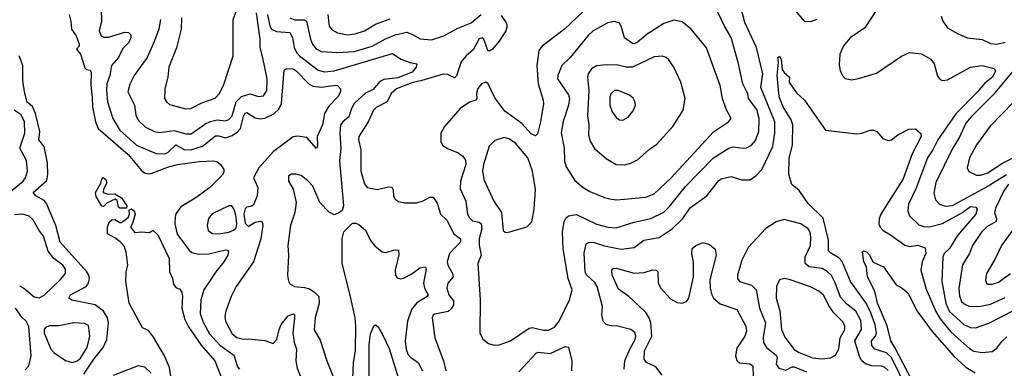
# Model space of a CAD drawing. Extents: x 1550320 to 1685906, y 509093 to 640511.
# Tile 404 of 532: x 1655567 to 1661539, y 570029 to 572143. Entities that reach past the tile are written whole.
import ezdxf

# ---------------------------------------------------------------- set-up
doc = ezdxf.new("R2010")
doc.units = 0

msp = doc.modelspace()

# ---------------------------------------------------------------- linework, layer by layer
at = {"layer": '0CON20XD'}
for points in [[(1660215.3, 572265), (1660325.3, 572135.3), (1660365, 572132.5), (1660404.2, 572145.8)], [(1656061.2, 572205), (1656062.4, 572135), (1656048.5, 572075), (1656060.8, 572045), (1656077.5, 572037.5), (1656105, 572036.6), (1656205, 572068.7), (1656226.9, 572065), (1656241.1, 572051.1), (1656241.5, 572035), (1656228.8, 572005), (1656192.1, 571967.9), (1656166.2, 571915), (1656124.8, 571865.2), (1656114.5, 571805), (1656094.8, 571755), (1656093.3, 571715), (1656100.3, 571645), (1656132.2, 571545), (1656175, 571473.8), (1656275, 571381.7), (1656395, 571332.2), (1656445, 571329.8), (1656465, 571338.2), (1656515, 571383.8), (1656565, 571356.7), (1656605, 571353.5), (1656675, 571377.1), (1656755, 571438.3), (1656775, 571439.1), (1656815, 571427.3), (1656855, 571441.1), (1656887.5, 571462.5), (1656906.2, 571483.8), (1656924, 571556), (1656935, 571576.4), (1656945, 571580), (1656995, 571548.8), (1657025, 571542.4), (1657055, 571545.8), (1657107.9, 571572.1), (1657138.7, 571601.3), (1657155.8, 571635), (1657171.7, 571838.3), (1657185, 571848), (1657226, 571845), (1657245, 571832.5), (1657322.7, 571752.7), (1657345, 571740.6), (1657395, 571733.5), (1657485, 571747.1), (1657495, 571744.2), (1657512.9, 571725), (1657512.9, 571705), (1657497.8, 571675), (1657442, 571618), (1657416.7, 571575), (1657404.4, 571505), (1657371.5, 571435), (1657372.9, 571377.1), (1657367.5, 571362.5), (1657308.6, 571428.6), (1657255, 571436.9), (1657225, 571433.5), (1657106.5, 571345), (1657017.5, 571245), (1656984.3, 571185), (1657012.5, 571125), (1657006.8, 571075), (1656985, 571021.2), (1656975, 571012), (1656945, 571006.7), (1656935, 570996.7), (1656925.8, 570965), (1656935, 570910), (1656955, 570890), (1656965, 570896.7), (1656995, 570916.2), (1657025, 570922), (1657038.6, 570918.6), (1657042.5, 570895), (1657028.8, 570815), (1656985, 570676), (1656880, 570525), (1656850, 570465), (1656816.5, 570375), (1656811.2, 570345), (1656815.4, 570315), (1656855, 570238.1), (1656885, 570216.2), (1656925, 570205.4), (1656955, 570208), (1657055, 570197.7), (1657105, 570180.5), (1657127.2, 570205), (1657140.5, 570265), (1657154.1, 570295.9), (1657195, 570348.5), (1657228.9, 570358.9), (1657234.1, 570354.1), (1657233, 570333), (1657223, 570245), (1657231.4, 570185), (1657246.2, 570145), (1657241.4, 570075), (1657249.7, 570029.7), (1657273.3, 569973.3)], [(1658985, 572193.8), (1658871.9, 572085), (1658736.6, 571983.4), (1658715, 571956.7), (1658702.9, 571865), (1658711.4, 571755), (1658742.5, 571655), (1658743.3, 571635), (1658726.9, 571525), (1658708.6, 571451.4), (1658695, 571439.4), (1658670.3, 571450.3), (1658613.3, 571513.3), (1658508.8, 571588.8), (1658449.5, 571669.5), (1658408.8, 571755), (1658395, 571764.5), (1658368.9, 571755), (1658345, 571726.9), (1658337.3, 571695), (1658340, 571665), (1658334.2, 571655.8), (1658295, 571643.8), (1658238.5, 571605), (1658144.6, 571495.4), (1658121.9, 571455), (1658121.9, 571405), (1658132.2, 571382.2), (1658162.5, 571362.5), (1658226.6, 571336.6), (1658255.5, 571315.5), (1658270.9, 571290.9), (1658272.5, 571265), (1658241.1, 571165), (1658237.9, 571117.9), (1658273, 571043), (1658284.1, 570965), (1658295, 570941.4), (1658314.1, 570924.1), (1658355, 570914.6), (1658366.6, 570905), (1658369.8, 570875), (1658353.4, 570815), (1658354.6, 570775.4), (1658367.1, 570715), (1658345.7, 570665), (1658360.6, 570445), (1658357.5, 570245), (1658377, 570207), (1658410.3, 570180.3), (1658445, 570169.2), (1658475, 570170.8), (1658545, 570195.6), (1658657, 570273), (1658675, 570276.8), (1658745, 570260.4), (1658775, 570261.2), (1658810.4, 570279.6), (1658838.4, 570315), (1658902.2, 570445), (1658917.9, 570505), (1658893.8, 570575), (1658864.1, 570754.1), (1658859.1, 570855), (1658870.5, 570919.5), (1658879.6, 570940.4), (1658895, 570954.3), (1658945, 570962.5), (1659065, 570903.1), (1659135.5, 570884.5), (1659185, 570880.4), (1659295, 570916.5), (1659395, 570937.8), (1659473.2, 570976.8), (1659508.8, 571011.2), (1659605, 571132.5), (1659775, 571306.2), (1659867.5, 571365), (1659895, 571371.6), (1659955, 571363.8), (1659975, 571366.8), (1660005, 571383.1), (1660029.9, 571410.1), (1660050, 571465), (1660052.9, 571545), (1660038.4, 571598.4), (1659987.5, 571665), (1659984.3, 571695), (1659976.9, 571706.9), (1659953.6, 571753.6), (1659925.4, 571884.6), (1659883.1, 572035), (1659841.2, 572105), (1659781.2, 572231.2)], [(1659233.3, 570023.3), (1659238.3, 570075), (1659267.2, 570145), (1659300.5, 570205), (1659303.5, 570225), (1659297.5, 570247.5), (1659275, 570265.4), (1659195, 570285.5), (1659155, 570287.9), (1659125.4, 570295.4), (1659105.4, 570315.4), (1659097.5, 570355), (1659101.8, 570405), (1659068.9, 570525), (1659055, 570550.5), (1659005.7, 570595.7), (1658996.5, 570615), (1658991.9, 570728.1), (1659002.5, 570785), (1659017.1, 570792.9), (1659045, 570795.2), (1659115, 570772.6), (1659215, 570752.4), (1659295, 570761.2), (1659353.8, 570806.2), (1659445, 570823.2), (1659525.7, 570874.3), (1659587.1, 570935), (1659635, 571003.8), (1659734.7, 571075.3), (1659805, 571165.6), (1659821.5, 571178.5), (1659883.4, 571193.4), (1659947.3, 571172.7), (1659997.9, 571172.1), (1660035, 571199.2), (1660068.9, 571235), (1660135.4, 571375.4), (1660146.7, 571456.7), (1660147.8, 571525), (1660063.1, 571733.1), (1660075.3, 571815), (1660035.3, 571975), (1659965.6, 572125.6), (1659937.8, 572235)], [(1660766.7, 572205), (1660693.6, 572095), (1660605, 572034.1), (1660564.5, 571985.5), (1660541.2, 571935), (1660538, 571868), (1660544, 571836), (1660555, 571806.7), (1660575, 571786.7), (1660615, 571778.8), (1660655, 571786), (1660765, 571819.2), (1660915, 571922.9), (1660965, 571944.2), (1661036.4, 571936.4), (1661093.4, 571903.4), (1661114.3, 571875), (1661135, 571800), (1661150, 571780), (1661163.8, 571773.8), (1661195, 571779.7), (1661335, 571856.1), (1661405, 571866.2), (1661477.8, 571847.8), (1661485, 571832.5), (1661468.2, 571795), (1661421.1, 571758.9), (1661375, 571702.9), (1661245, 571571.8), (1661135.3, 571415), (1661106.6, 571353.4), (1661073.7, 571305), (1661002.6, 571117.4), (1660957.3, 571025), (1660954.6, 570985), (1660963.5, 570955), (1661020.2, 570900.2), (1661049.2, 570889.2), (1661085, 570888.1), (1661165, 570908.4), (1661285.5, 570974.5), (1661335, 571010.6), (1661367.2, 571007.3), (1661375.4, 570995), (1661367.5, 570965), (1661255.8, 570835), (1661207.2, 570755), (1661175.4, 570725), (1661166.6, 570705), (1661160.6, 570555), (1661184.4, 570425), (1661205, 570375.4), (1661294.2, 570294.2), (1661335, 570277.6), (1661365, 570273.9), (1661445, 570304.1), (1661598.5, 570381.5)], [(1655866.4, 572175), (1655877.9, 572135), (1655880.5, 572085), (1655908.9, 572045), (1655927.7, 571995), (1655927.6, 571982.4), (1655912, 571965), (1655935, 571934), (1655961.4, 571851.4), (1655972.3, 571842.3), (1655995, 571836.7), (1656001.2, 571825), (1655998.5, 571745), (1656007.7, 571672.3), (1656007.8, 571615), (1656027.7, 571525), (1656043.9, 571483.9), (1656225.1, 571325.1), (1656305, 571228.5), (1656324, 571214), (1656345, 571208.1), (1656365, 571211.6), (1656468.8, 571251.2), (1656525, 571265.5), (1656655, 571283.8), (1656745, 571287.8), (1656762.9, 571282.9), (1656785.9, 571265.9), (1656806.1, 571235), (1656805, 571218.8), (1656795, 571201.5), (1656719.5, 571125), (1656635, 571062.5), (1656545, 571008.5), (1656514.7, 570965.3), (1656509.6, 570945), (1656508, 570905), (1656522.9, 570842.9), (1656594.5, 570745), (1656611.2, 570731.2), (1656651.4, 570721.4), (1656715, 570723.5), (1656815, 570747.2), (1656827.1, 570745), (1656833.3, 570735), (1656829.5, 570715), (1656805.5, 570675), (1656756.1, 570613.9), (1656683.2, 570505), (1656666.8, 570445), (1656661.5, 570361.5), (1656679.3, 570309.3), (1656718.8, 570238.8), (1656780.4, 570170.4), (1656865, 570108.9), (1656889.2, 570039.2), (1656899.4, 570025)], [(1656420.8, 572145), (1656411.8, 572085), (1656384.8, 572015), (1656340.8, 571915), (1656261.1, 571805), (1656235, 571753.3), (1656223.3, 571705), (1656264, 571625), (1656270.8, 571565), (1656285, 571534.4), (1656331, 571491), (1656385, 571465.4), (1656415, 571458.7), (1656505, 571471.7), (1656575, 571451.2), (1656608, 571452), (1656690.5, 571509.5), (1656725, 571526.3), (1656765, 571535.8), (1656815, 571530.6), (1656835, 571537.5), (1656855, 571561.1), (1656879.3, 571645), (1656911.7, 571678.3), (1656965, 571694), (1657015, 571676.7), (1657045, 571681.9), (1657066.4, 571715), (1657068.6, 571785), (1657042.2, 571912.2), (1657024.9, 571975), (1657026.2, 572025), (1657004.4, 572185)], [(1656547.7, 572155), (1656547.3, 572085), (1656517.3, 571972.7), (1656472.7, 571855), (1656466.2, 571795), (1656447.8, 571725), (1656446.4, 571666.4), (1656457.5, 571645), (1656475, 571628.6), (1656575, 571601.9), (1656605, 571605.5), (1656671.1, 571638.9), (1656753, 571667), (1656776.5, 571693.5), (1656803.8, 571745), (1656862, 571925), (1656861.7, 572141.7), (1656880.9, 572195)], [(1657069.7, 572175), (1657085, 572106), (1657095, 572086.5), (1657125, 572071.8), (1657205.5, 572065), (1657222.6, 572035), (1657232.4, 571975), (1657247, 571945), (1657265, 571924.8), (1657376.8, 571836.8), (1657415, 571826.9), (1657475, 571833.8), (1657828.6, 571938.6), (1657878.8, 571905), (1657935, 571883.1), (1657976.7, 571875), (1657972, 571855), (1657947.8, 571825), (1657860, 571790), (1657775, 571781.6), (1657750.7, 571769.3), (1657710.4, 571719.6), (1657665, 571697.5), (1657596.8, 571635), (1657579.3, 571605), (1657562.7, 571555), (1657527.5, 571525), (1657513.8, 571505), (1657509.6, 571455), (1657515.3, 571365), (1657506.6, 571286.6), (1657531.2, 571015), (1657523.6, 570986.4), (1657500.7, 570969.3), (1657475, 570960), (1657445, 570975.7), (1657388.5, 571035), (1657345, 571134), (1657315, 571166.9), (1657275, 571198), (1657245, 571206.2), (1657213.6, 571206.4), (1657197.5, 571195), (1657196.7, 571165), (1657225.4, 571115.4), (1657243.1, 571035), (1657235.4, 570975), (1657219.6, 570925), (1657209.6, 570895), (1657192.7, 570775), (1657196.7, 570715), (1657192, 570595), (1657197.3, 570557.3), (1657205, 570541.2), (1657233.3, 570525), (1657295, 570520), (1657325, 570511.2), (1657355, 570492.1), (1657380.9, 570465), (1657384.5, 570425), (1657359.6, 570335), (1657352.7, 570262.7), (1657390.2, 570200.2), (1657430.5, 570075), (1657475, 569964.2)], [(1657205.2, 572155.2), (1657235, 572141.6), (1657292.1, 572142.1), (1657306.9, 572135), (1657331.9, 572025), (1657344.1, 571995), (1657365, 571967.5), (1657395, 571950.3), (1657495, 571944.1), (1657595, 571951.4), (1657705, 571982.1), (1657785, 572026.7), (1657845, 572052.2), (1657915, 572068.5), (1657945.8, 572055.8), (1657996.7, 572026.7), (1658065, 572022), (1658140.6, 572045), (1658225, 572092.9), (1658305.6, 572125), (1658365.9, 572174.1)], [(1657435.4, 572175), (1657443.9, 572103.9), (1657462.4, 572082.4), (1657494, 572064), (1657555, 572052), (1657602, 572058), (1657658.6, 572075), (1657725, 572116.7), (1657815, 572148.4)], [(1658488.3, 572168.3), (1658518, 572125), (1658523.8, 572105), (1658516, 572075), (1658475, 572014), (1658435, 571964.5), (1658415, 571952.5), (1658406.2, 571956.2), (1658382.5, 572025), (1658375, 572032.5), (1658355, 572027.8), (1658318.5, 571961.5), (1658275, 571924.4), (1658245, 571887.1), (1658216.8, 571803.2), (1658205, 571791.4), (1658165, 571811.5), (1658135, 571813.8), (1658006.3, 571773.7), (1657945, 571759.7), (1657853.1, 571725), (1657820.7, 571695), (1657796, 571645), (1657729.3, 571610.7), (1657713.2, 571595), (1657680.3, 571525), (1657623.7, 571435), (1657622.1, 571415), (1657636.5, 571355), (1657635.4, 571225), (1657658.8, 571148.8), (1657675, 571125.7), (1657735, 571114.5), (1657805, 571130.6), (1657825, 571127.5), (1657832.4, 571112.4), (1657835, 571073.8), (1657845.5, 571055.5), (1657865, 571041.4), (1657903.2, 571033.2), (1657975, 571033.3), (1658014.6, 571045.4), (1658055, 571067.5), (1658075, 571066.2), (1658100.2, 571030.2), (1658118.6, 570965), (1658157.7, 570927.7), (1658199.6, 570845), (1658240.5, 570815), (1658240.4, 570795), (1658213.2, 570766.8), (1658173.8, 570726.2), (1658159.7, 570675), (1658163.2, 570655), (1658192, 570605), (1658196.2, 570585), (1658164.5, 570545), (1658157.1, 570515), (1658170.4, 570475), (1658198.4, 570438.4), (1658198.2, 570415), (1658185, 570389.5), (1658166.2, 570373.8), (1658085, 570357.5), (1658075, 570351.2), (1658069.2, 570335), (1658085.5, 570215), (1658137.9, 570075), (1658151.2, 570015)], [(1659185, 571051.8), (1659235, 571054.6), (1659365, 571066.7), (1659415, 571088.2), (1659518, 571185), (1659775, 571462.9), (1659866.7, 571525), (1659883.3, 571545), (1659851.7, 571601.7), (1659830.5, 571665), (1659816.7, 571745), (1659733.3, 571973.3), (1659639.2, 572085), (1659585, 572129.4), (1659535, 572141.1), (1659475, 572120.9), (1659373.3, 572055), (1659315, 572006.2), (1659295, 571997.7), (1659285, 571999.6), (1659235, 572033.8), (1659216.2, 572105), (1659205, 572123.3), (1659175, 572132), (1659135, 572124.3), (1659044.8, 572075.2), (1659015, 572048.2), (1658906.8, 571915), (1658854.6, 571865), (1658830.5, 571805), (1658830, 571785), (1658895, 571687.8), (1658901.9, 571665), (1658895.3, 571625), (1658863.3, 571526.7), (1658851.9, 571458.1), (1658868.9, 571365), (1658872.3, 571285), (1658882.1, 571252.1), (1658935, 571169.2), (1658985.7, 571125), (1659025, 571101.5), (1659115, 571064.5), (1659147.3, 571057.3), (1659185, 571051.8)], [(1661155.6, 572165), (1661165.6, 572135), (1661195, 572093.1), (1661255, 572058.9), (1661315, 572034.3), (1661405, 572023.9), (1661455, 571998.5), (1661495, 571994.2), (1661545, 572006.2)], [(1655956.6, 569993.4), (1656016.4, 570085), (1656073.3, 570155), (1656095.5, 570205), (1656105.8, 570305), (1656099.7, 570335), (1656075.9, 570375), (1656025, 570413.8), (1655882.5, 570442.5), (1655864.5, 570455), (1655874.7, 570475.3), (1655970.4, 570525), (1655984, 570545), (1655990, 570575), (1655987.3, 570595), (1655974.6, 570615), (1655812.6, 570795), (1655785.4, 570895.4), (1655729.1, 571029.1), (1655715, 571046.2), (1655665.7, 571075), (1655648, 571095), (1655730.8, 571169.2), (1655738.7, 571205), (1655735.7, 571275), (1655714.8, 571374.8), (1655684.1, 571415), (1655689.5, 571465), (1655664, 571574), (1655645, 571616), (1655612.8, 571642.8), (1655595.6, 571705), (1655585.6, 571774.4), (1655586.5, 571865), (1655564.4, 571925)], [(1659235, 571263.5), (1659275, 571273.3), (1659315, 571294.5), (1659385, 571357.1), (1659431.7, 571388.3), (1659528.6, 571495), (1659591.9, 571595), (1659603.3, 571665), (1659577.8, 571765), (1659535.4, 571855.4), (1659502.8, 571902.8), (1659488, 571915), (1659463.2, 571923.2), (1659415, 571917.9), (1659285, 571856.3), (1659245, 571854.7), (1659195, 571867.7), (1659125, 571869.5), (1659065, 571864.5), (1659035.6, 571845), (1659015, 571816), (1659010.9, 571795), (1659018.8, 571715), (1659011.2, 571561.2), (1659018.9, 571505), (1659017.5, 571445), (1659026.9, 571406.9), (1659053, 571363), (1659125, 571300.8), (1659184.5, 571264.5), (1659235, 571263.5)], [(1660951.1, 569901.1), (1660855, 570095.2), (1660824, 570124), (1660754.8, 570144.8), (1660735, 570167.8), (1660733.6, 570195), (1660758.6, 570225), (1660764.7, 570245.2), (1660756.3, 570293.6), (1660730.3, 570365), (1660700.8, 570425), (1660606.6, 570555), (1660556.7, 570676.7), (1660535, 570699.4), (1660487.2, 570727.2), (1660472.3, 570742.3), (1660473.7, 570806.4), (1660440, 570940), (1660348.8, 571028.8), (1660295, 571107.3), (1660250.4, 571145), (1660233.2, 571205), (1660235, 571302.5), (1660254.7, 571385), (1660256.1, 571505), (1660247.1, 571537.1), (1660199, 571615), (1660174, 571675), (1660160.8, 571805), (1660169.2, 571885), (1660166.4, 571913.6), (1660175, 571921.2), (1660185, 571900), (1660191.7, 571841.7), (1660203.4, 571823.4), (1660235.6, 571795.6), (1660234.2, 571765), (1660240, 571755), (1660279.5, 571699.5), (1660326.9, 571655), (1660455, 571474.4), (1660645, 571451.9), (1660675, 571454.3), (1660725, 571472.9), (1660745, 571472.5), (1660766.7, 571465), (1660802.7, 571422.7), (1660835, 571411.2), (1660855.7, 571414.3), (1660894.2, 571445.8), (1660959.3, 571479.3), (1661000.7, 571480.7), (1661033.8, 571453.8), (1661034.2, 571435), (1660979.5, 571330.5), (1660925, 571178.1), (1660791.3, 570965), (1660779.6, 570935), (1660777.9, 570905), (1660786.4, 570885), (1660804.4, 570865), (1660849.3, 570839.3), (1660935, 570775.4), (1660965, 570768.8), (1661015, 570776.6), (1661060, 570760), (1661064.2, 570725), (1661041.7, 570675), (1661033.6, 570625), (1661065, 570509.4), (1661124.4, 570374.4), (1661149.9, 570329.9), (1661213.3, 570253.4), (1661259.7, 570209.7), (1661328.7, 570148.7), (1661355, 570133.4), (1661405.4, 570124.6), (1661465, 570131.5), (1661495, 570152.2), (1661525, 570192.2), (1661555, 570220)], [(1661612.9, 571857.1), (1661472.1, 571687.9), (1661339.1, 571555), (1661306.5, 571515), (1661265, 571427.1), (1661225, 571362.9), (1661125, 571155.7), (1661111.8, 571091.8), (1661121.2, 571051.2), (1661145.3, 571025.3), (1661181.9, 571011.9), (1661225, 571017.3), (1661425, 571126.2), (1661553.1, 571205)], [(1659225, 571534.5), (1659257.4, 571552.6), (1659288.8, 571591.2), (1659301.4, 571625), (1659297.9, 571647.9), (1659288.3, 571668.3), (1659265.4, 571685.4), (1659196.7, 571715), (1659175, 571713.1), (1659155.7, 571695), (1659147.3, 571675), (1659147.3, 571625), (1659161.1, 571585), (1659185, 571550), (1659205, 571536.7), (1659225, 571534.5)], [(1661595, 571642.7), (1661452.6, 571497.4), (1661370.7, 571385), (1661327.9, 571305), (1661313.1, 571245), (1661325, 571222), (1661370.4, 571200.4), (1661395, 571199.6), (1661435, 571213.1), (1661527.4, 571272.6), (1661625, 571321.1)], [(1655498.5, 571091.5), (1655587.2, 571165), (1655602.8, 571185), (1655614.1, 571225), (1655609.1, 571289.1), (1655567.1, 571365), (1655597.8, 571455), (1655596.1, 571525), (1655576, 571566), (1655532.7, 571595)], [(1658525, 570853.8), (1658643.1, 570886.9), (1658672.9, 570917.1), (1658687.8, 570995), (1658696, 571114), (1658678.4, 571225), (1658649.3, 571305), (1658573.5, 571395), (1658535, 571421.8), (1658505, 571430), (1658448.3, 571411.7), (1658415, 571375.8), (1658380, 571265), (1658373.8, 571225), (1658382.7, 571175), (1658418.2, 571095), (1658443.3, 571043.3), (1658490, 570975), (1658500.6, 570865), (1658511.2, 570855), (1658525, 570853.8)], [(1656175, 571000), (1656165.7, 571005.7), (1656157.4, 571047.4), (1656145.6, 571055.6), (1656096.8, 571033.2), (1656075, 571010), (1656065, 571012.5), (1656031.9, 571071.9), (1656027.5, 571095), (1656058.8, 571151.2), (1656065, 571176.2), (1656074.4, 571185.6), (1656090, 571175), (1656096.2, 571155), (1656075.6, 571115), (1656074.3, 571095), (1656104.5, 571084.5), (1656145, 571088.2), (1656185, 571062.7), (1656217.5, 571015), (1656215, 571001.4), (1656175, 571000)], [(1661564.6, 571145.4), (1661536.2, 571105), (1661487.6, 571005), (1661479.1, 570975), (1661492.2, 570935), (1661490.1, 570919.9), (1661433.5, 570886.5), (1661401.5, 570855), (1661346.4, 570773.6), (1661328.4, 570725), (1661285, 570657.1), (1661264.1, 570514.1), (1661268.3, 570468.3), (1661280.4, 570435), (1661295, 570420.4), (1661325, 570406.6), (1661385, 570403.6), (1661455, 570417.4), (1661545, 570459.2)], [(1656775, 570844.6), (1656835, 570855.3), (1656863.7, 570866.3), (1656879.3, 570880.7), (1656883.9, 570905), (1656878.3, 570958.3), (1656866.9, 570996.9), (1656854.5, 571014.5), (1656835, 571015.6), (1656735, 570966.7), (1656712, 570938), (1656704.5, 570895), (1656709.4, 570865), (1656736.1, 570846.1), (1656775, 570844.6)], [(1655565, 570528.9), (1655592.5, 570515), (1655655, 570463.3), (1655685, 570456.7), (1655715, 570472.1), (1655812.9, 570565), (1655845.8, 570604.2), (1655845, 570631.2), (1655827.8, 570655), (1655774.7, 570694.7), (1655738.9, 570738.9), (1655711.3, 570831.3), (1655684.5, 570865), (1655649.5, 570929.5), (1655625, 570951.9), (1655585, 570963.3), (1655535, 570960.9)], [(1656503, 569865), (1656475.2, 570035.2), (1656444.8, 570105), (1656377.8, 570217.8), (1656348.6, 570258.6), (1656312.5, 570275), (1656232, 570425), (1656210.5, 570555), (1656213.1, 570615), (1656222.5, 570655), (1656212.5, 570735), (1656200, 570770), (1656177.2, 570797.2), (1656145, 570821.5), (1656100, 570845), (1656100, 570885), (1656110, 570915), (1656125, 570930), (1656145, 570932.5), (1656175, 570913.3), (1656185, 570913.3), (1656225.4, 570944.6), (1656232.7, 570965), (1656231.8, 570988.2), (1656245, 570997.3), (1656261.2, 570985), (1656266.9, 570963.1), (1656252.3, 570907.7), (1656240, 570885), (1656265, 570852.5), (1656305, 570857.5), (1656355, 570852.5), (1656375, 570867.5), (1656405, 570838.8), (1656474.3, 570695), (1656476.2, 570615), (1656493.8, 570575), (1656500.5, 570540.5), (1656515, 570520), (1656538.8, 570508.8), (1656551.4, 570491.4), (1656555.4, 570465), (1656550.3, 570395), (1656569.3, 570325), (1656590.9, 570280.9), (1656668.8, 570168.8), (1656751.5, 570075), (1656792, 569972)], [(1657587.3, 569965), (1657591.8, 570065), (1657604.8, 570135.2), (1657607, 570287), (1657602.5, 570335), (1657572.6, 570472.6), (1657522.5, 570665), (1657523.3, 570816.7), (1657533.9, 570856.1), (1657585, 570910), (1657605, 570910), (1657625, 570900.8), (1657665, 570867.5), (1657695.5, 570805), (1657722.2, 570772.2), (1657765, 570735.6), (1657785, 570732.1), (1657845, 570747.5), (1657865.7, 570745.7), (1657866.7, 570716.7), (1657844.6, 570625), (1657846.5, 570595), (1657857.2, 570577.2), (1657875, 570571.8), (1657895, 570575.5), (1657945, 570602.1), (1657995, 570639.1), (1658026.7, 570645), (1658032.3, 570632.3), (1658015.9, 570545), (1658023.1, 570515), (1658044.4, 570475), (1658038.6, 570465), (1657975, 570426), (1657943.4, 570385), (1657919.7, 570315), (1657905.9, 570195), (1657910.9, 570145), (1657921.5, 570115), (1657940, 570095), (1657984.7, 570064.7), (1658010.4, 570015)], [(1660835, 570015.3), (1660815, 570035.2), (1660795, 570043.3), (1660735, 570043.6), (1660696.6, 570056.6), (1660675.4, 570075), (1660660.3, 570100.3), (1660632, 570195), (1660673.5, 570265), (1660669.1, 570319.1), (1660639.7, 570375), (1660585, 570417.5), (1660545, 570460.9), (1660512.6, 570547.4), (1660491.7, 570591.7), (1660465, 570616.7), (1660433.8, 570633.8), (1660355, 570644.7), (1660332.3, 570665), (1660330.7, 570705), (1660363.1, 570775), (1660366.8, 570825), (1660361.2, 570855), (1660350.5, 570875), (1660305, 570904.6), (1660205, 570932.2), (1660155, 570918.6), (1660092, 570878), (1659985, 570762.2), (1659948, 570685), (1659920.8, 570595), (1659920.5, 570575), (1659934, 570555), (1660005, 570533.8), (1660034.6, 570505), (1660053.6, 570395), (1660091.6, 570305), (1660075.9, 570215.9), (1660078.2, 570185), (1660097.3, 570155), (1660157.9, 570107.9), (1660161.6, 570095), (1660155.6, 570055), (1660171.1, 570031.1), (1660215, 570017.2), (1660252.4, 570037.6), (1660265, 570038.4), (1660338.9, 570008.9)], [(1661591.8, 570868.2), (1661522.9, 570775), (1661481.4, 570688.6), (1661431.1, 570605), (1661424.3, 570564.3), (1661431.2, 570545), (1661440.3, 570540.3), (1661465, 570540), (1661505, 570552.3), (1661576.4, 570605)], [(1659465, 569988.5), (1659425, 570038.2), (1659369.2, 570065), (1659353.9, 570085), (1659356.5, 570135), (1659402.1, 570225), (1659395.5, 570305), (1659385.5, 570335.5), (1659365, 570367.7), (1659321.2, 570411.2), (1659262.2, 570465), (1659198.3, 570508.3), (1659160, 570595), (1659158, 570625), (1659167.5, 570635), (1659185, 570636.9), (1659295, 570606.5), (1659355, 570610.5), (1659405, 570625.6), (1659426.7, 570625), (1659438.1, 570615), (1659440.3, 570545), (1659455, 570514.6), (1659515, 570450.9), (1659555, 570428.1), (1659585, 570423.5), (1659611.4, 570435), (1659625.8, 570454.2), (1659654.2, 570585), (1659654.7, 570674.7), (1659643.1, 570723.1), (1659646.2, 570755), (1659667.5, 570775), (1659713, 570793), (1659750.7, 570780.7), (1659785, 570752.5), (1659790.6, 570715), (1659753.9, 570565), (1659755.4, 570515), (1659765.3, 570475.3), (1659775, 570454.2), (1659815, 570419.4), (1659916.3, 570386.3), (1659972.1, 570285), (1659974.6, 570255), (1659966.2, 570225), (1659917.7, 570152.3), (1659908.2, 570105), (1659916.4, 570076.4), (1659933.6, 570063.6), (1659995.7, 570055.7), (1660014.5, 570045), (1660015.4, 569975)], [(1661084.1, 569755), (1660875.9, 570155.9), (1660850.5, 570195), (1660827.9, 570287.9), (1660770.9, 570425), (1660758, 570478), (1660750.9, 570505), (1660709.4, 570585), (1660703.8, 570645), (1660687.1, 570675), (1660678.8, 570735), (1660685, 570741.2), (1660703.3, 570735), (1660718.9, 570718.9), (1660744, 570674), (1660807.5, 570645), (1660883.3, 570535), (1660920, 570515), (1660955, 570486.2), (1661010, 570375), (1661101.6, 570251.6), (1661233, 570103), (1661306.1, 570036.1), (1661362.9, 570002.9)], [(1660432.4, 570087.6), (1660485, 570093.5), (1660515, 570110), (1660535.2, 570144.8), (1660544.3, 570215), (1660571.3, 570265), (1660571.1, 570285), (1660560.5, 570310.5), (1660505, 570365.4), (1660476.1, 570406.1), (1660443, 570473), (1660415, 570497.7), (1660363.9, 570523.9), (1660235, 570568.7), (1660205, 570574.6), (1660175, 570565.7), (1660158.5, 570525), (1660156.5, 570455), (1660177.8, 570377.8), (1660188, 570265), (1660207.4, 570217.4), (1660264.4, 570144.4), (1660295, 570125.9), (1660375, 570093.7), (1660432.4, 570087.6)], [(1655599.7, 570020.3), (1655621.6, 570045), (1655635.8, 570105), (1655623, 570283), (1655606.7, 570315), (1655580.1, 570340.1), (1655541.5, 570395)], [(1655885, 570064.6), (1655915, 570074.6), (1655935, 570091.5), (1655975.9, 570155), (1655991.8, 570225), (1655985, 570288), (1655960.9, 570300.9), (1655895, 570305.4), (1655805, 570287.9), (1655745, 570286.4), (1655723.7, 570276.3), (1655716, 570265), (1655715.8, 570245), (1655755, 570145.7), (1655775, 570124.5), (1655845, 570076.4), (1655885, 570064.6)], [(1657687.3, 569915), (1657686.3, 570173.7), (1657695, 570237.5), (1657715, 570287.5), (1657725, 570292.5), (1657740.5, 570280.5), (1657768.1, 570235), (1657808.8, 570148.8), (1657881.9, 569915)], [(1658595, 570007.3), (1658699.5, 570120.5), (1658712.2, 570127.8), (1658785, 570119.1), (1658875, 570161.4), (1658895, 570156.7), (1658915.6, 570074.4), (1658913.5, 570015)], [(1656365, 570000.8), (1656326.4, 570036.4), (1656285, 570044.2), (1656135, 569985.4)]]:
    msp.add_lwpolyline(points, dxfattribs=at)

doc.saveas('drawing.dxf')
